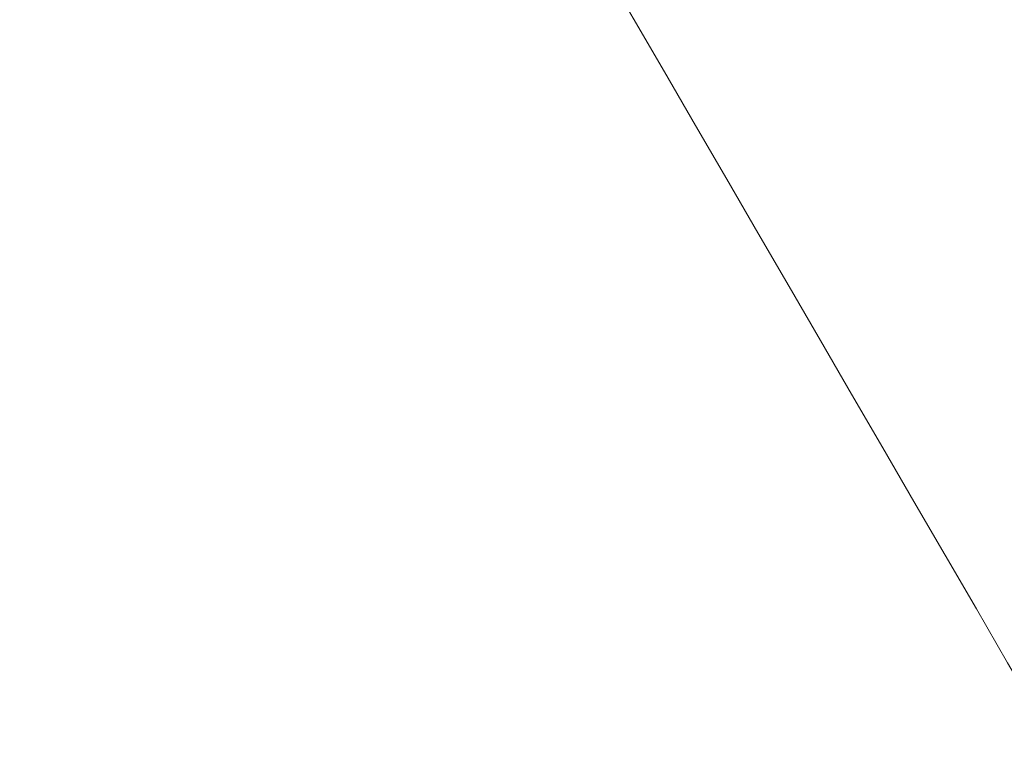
# Model space of a CAD drawing. Header units: inches. Extents: x 1 to 109, y 1 to 85.
# Tile 528 of 656: x 88.498957 to 88.500174, y 24.371022 to 24.371912. Entities that reach past the tile are written whole.
import ezdxf

# ---------------------------------------------------------------- set-up
doc = ezdxf.new("R2010")
doc.units = ezdxf.units.IN
doc.header["$MEASUREMENT"] = 0

msp = doc.modelspace()

# ---------------------------------------------------------------- linework, layer by layer
at = {"color": 7, "linetype": 'Continuous', "lineweight": 15, "ltscale": 5}
for points, knots in [([(88.4989569, 24.3461108), (88.4991726, 24.3466525), (88.4996067, 24.3477425), (88.5001863, 24.349475), (88.500697, 24.3511722), (88.5011415, 24.3528044), (88.5015685, 24.3545374), (88.5019641, 24.3563248), (88.5023235, 24.3581411), (88.5026462, 24.3599807), (88.5029351, 24.3618716), (88.5031779, 24.3637458), (88.5033733, 24.3655774), (88.5035229, 24.3673625), (88.5036289, 24.369141), (88.5036866, 24.3708556), (88.5036974, 24.372482), (88.5036647, 24.3740164), (88.5035876, 24.37549), (88.5034673, 24.3768737), (88.5033065, 24.3781524), (88.5031089, 24.3793202), (88.5028726, 24.3803888), (88.5026003, 24.3813456), (88.5022946, 24.3821825), (88.5019578, 24.3828955), (88.5015905, 24.3834813), (88.501195, 24.3839325), (88.5007761, 24.3842417), (88.5003347, 24.384407), (88.4998736, 24.3844196), (88.4994124, 24.3842922), (88.4991036, 24.3840919), (88.4989569, 24.3839967)], [0, 0, 0, 0, 0.043425, 0.08738, 0.120158, 0.153167, 0.186921, 0.220938, 0.253061, 0.285421, 0.318544, 0.351937, 0.382764, 0.413817, 0.445595, 0.477628, 0.507608, 0.537587, 0.568002, 0.598867, 0.628667, 0.658468, 0.688579, 0.719171, 0.74946, 0.779949, 0.811051, 0.842361, 0.873859, 0.905566, 0.937917, 0.970487, 1, 1, 1, 1]), ([(88.4994453, 24.3723792), (88.5010913, 24.3695471), (88.5043849, 24.3638802), (88.5076738, 24.35821), (88.509319, 24.3553735)], [0, 0, 0, 0, 0.499755, 1, 1, 1, 1])]:
    msp.add_open_spline(points, degree=3, knots=knots, dxfattribs=at)

doc.saveas('drawing.dxf')
